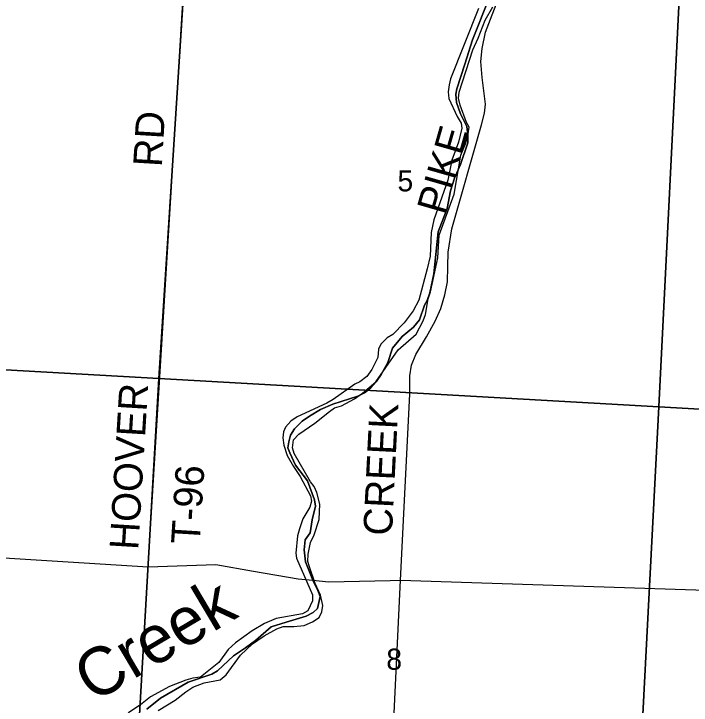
# Model space of a CAD drawing. Extents: x 1643459 to 2064572, y 425441 to 780708.
# Drawn here: x 1846272 to 1853344, y 626429 to 633650 of the extents above; entities that cross this region are included whole.
import ezdxf

# ---------------------------------------------------------------- set-up
doc = ezdxf.new("R2010")
doc.units = 0
for name, color, linetype in [('GM_X_Adjacent_County', 7, 'Continuous'), ('GM_X_City_Street', 7, 'Continuous'), ('GM_X_Major_River', 7, 'Continuous'), ('GM_X_Major_River_Text', 7, 'Continuous'), ('GM_X_Minor_Lake', 7, 'Continuous'), ('GM_X_Section_Text', 7, 'Continuous'), ('GM_X_State_Route', 7, 'Continuous'), ('GM_X_State_Shield', 7, 'Continuous'), ('GM_X_Unincorporated_Text', 7, 'Continuous'), ('RD_X_Text', 7, 'Continuous')]:
    doc.layers.add(name, color=color, linetype=linetype)

msp = doc.modelspace()

# ---------------------------------------------------------------- linework, layer by layer
at = {"layer": 'GM_X_City_Street'}
for points in [[(1851244.4, 633845), (1851059.7, 633378.2), (1850982.3, 633125.7), (1850898.9, 632867.1), (1850888.6, 632811), (1850892.2, 632722.7), (1850935.8, 632604.1), (1851001.5, 632473.4), (1851013.1, 632385), (1851010.7, 632302.8), (1850935.5, 632074.3), (1850874.6, 631932.1), (1850831.9, 631799.8), (1850795, 631615.4), (1850703.6, 631372.9), (1850655.5, 630933.7), (1850614.4, 630735.2), (1850588, 630657), (1850559.7, 630607), (1850506.8, 630454.7), (1850446.3, 630378.7), (1850327.5, 630278.9), (1850224.6, 630156.9), (1850175.8, 630008.6), (1850107, 629882.5), (1850054.5, 629806.5), (1849998, 629744.5), (1849931.6, 629692.6), (1849863.2, 629654.8), (1849601.9, 629571.6), (1849473.2, 629516), (1849358.6, 629446.2), (1849284.1, 629394.4), (1849201.5, 629316.5), (1849159, 629250.4), (1849142.7, 629180.3), (1849134.4, 629118.1), (1849154.2, 629065.8), (1849213.8, 628937.1), (1849337.5, 628772.1), (1849412.8, 628575.1), (1849420.6, 628506.8), (1849385.8, 628364.5), (1849367.1, 628228.1), (1849313.6, 628156.1), (1849302.7, 628052.1), (1849317.9, 627926.5), (1849343.9, 627855), (1849393.5, 627734.5), (1849447.8, 627627.6), (1849469.5, 627562.6), (1849443.9, 627437.1), (1849395.9, 627395.9), (1849324.4, 627356.9), (1849116.5, 627296.2), (1848960.5, 627246.4), (1848796.2, 627102.7), (1848689.5, 627028.9), (1848566.7, 626943.2), (1848397.5, 626787.4), (1848339.1, 626753.5), (1848094, 626670.3), (1847804.2, 626501), (1847659.2, 626387.2)], [(1847659.2, 626387.2), (1847804.2, 626501), (1848094, 626670.3), (1848339.1, 626753.5), (1848397.5, 626787.4), (1848566.7, 626943.2), (1848689.5, 627028.9), (1848796.2, 627102.7), (1848960.5, 627246.4), (1849116.5, 627296.2), (1849324.4, 627356.9), (1849395.9, 627395.9), (1849443.9, 627437.1), (1849469.5, 627562.6), (1849447.8, 627627.6), (1849393.5, 627734.5), (1849343.9, 627855), (1849317.9, 627926.5), (1849302.7, 628052.1), (1849313.6, 628156.1), (1849367.1, 628228.1), (1849385.8, 628364.5), (1849420.6, 628506.8), (1849412.8, 628575.1), (1849337.5, 628772.1), (1849213.8, 628937.1), (1849154.2, 629065.8), (1849134.4, 629118.1), (1849142.7, 629180.3), (1849159, 629250.4), (1849201.5, 629316.5), (1849284.1, 629394.4), (1849358.6, 629446.2), (1849473.2, 629516), (1849601.9, 629571.6), (1849863.2, 629654.8), (1849931.6, 629692.6), (1849998, 629744.5), (1850054.5, 629806.5), (1850107, 629882.5), (1850175.8, 630008.6), (1850224.6, 630156.9), (1850327.5, 630278.9), (1850446.3, 630378.7), (1850506.8, 630454.7), (1850559.7, 630607), (1850588, 630657), (1850614.4, 630735.2), (1850655.5, 630933.7), (1850703.6, 631372.9), (1850795, 631615.4), (1850831.9, 631799.8), (1850874.6, 631932.1), (1850935.5, 632074.3), (1851010.7, 632302.8), (1851013.1, 632385), (1851001.5, 632473.4), (1850935.8, 632604.1), (1850892.2, 632722.7), (1850888.6, 632811), (1850898.9, 632867.1), (1850982.3, 633125.7), (1851059.7, 633378.2), (1851244.4, 633845)]]:
    msp.add_lwpolyline(points, dxfattribs=at)
at = {"layer": 'GM_X_Major_River_Text'}
msp.add_lwpolyline([(1847676, 627872.3), (1848074.3, 634398.1), (1848078.8, 634668.7), (1848080.7, 634713.8)], dxfattribs=at)
at = {"layer": 'GM_X_Minor_Lake'}
for points in [[(1850309.9, 627733.8), (1850406.5, 629676.3), (1850406.1, 629868.9), (1850423.9, 629981.2), (1850469.8, 630091.7), (1850581.6, 630276.5), (1850669.5, 630439.2), (1850729.3, 630571.7), (1850773.1, 630714.2), (1850800.9, 630850.7), (1850802.6, 631009.2), (1850808.2, 631161.6), (1850843.8, 631402.4), (1851154.2, 632490.4), (1851186, 632612.9), (1851195.8, 632705.2), (1851161.1, 632983.9), (1851146.7, 633150.4), (1851160.5, 633286.9), (1851196.2, 633457.4), (1851472.9, 634175.8), (1851477.1, 634190.3)], [(1850078.4, 622913.3), (1850309.9, 627733.8)]]:
    msp.add_lwpolyline(points, dxfattribs=at)
at = {"layer": 'GM_X_State_Route'}
for points in [[(1844261, 634632.6), (1848078.1, 634400.3), (1847786.3, 629841.4), (1843965.1, 630055.8)], [(1848078.1, 634400.3), (1849441.8, 634315.8), (1853230.9, 634081.6), (1853005.1, 629546.4), (1847786.3, 629841.4)], [(1853230.9, 634081.6), (1854770.6, 634004.2), (1858935.8, 633790.3), (1858675.9, 629221.2), (1853005.1, 629546.4)], [(1843965.1, 630055.8), (1847786.3, 629841.4), (1847476.4, 624450.7), (1843583.4, 624695.4), (1843917.7, 629340)], [(1847786.3, 629841.4), (1853005.1, 629546.4), (1852725, 624119.4), (1847476.4, 624450.7)], [(1853005.1, 629546.4), (1858675.9, 629221.2), (1858381.6, 623760.3), (1852725, 624119.4)]]:
    msp.add_lwpolyline(points, close=True, dxfattribs=at)
at = {"layer": 'GM_X_Unincorporated_Text'}
for points in [[(1850698, 631101.3), (1850713.1, 631338), (1850869.6, 631766.8), (1850937.6, 632171.9), (1850988.3, 632292.1), (1851012.8, 632376.3), (1851025.2, 632464.5), (1850999.3, 632514.8), (1850931.9, 632695.7), (1850914.2, 632770), (1850920.5, 632832.2), (1851064.9, 633275.1), (1851121.6, 633395.2), (1851192.7, 633583.6), (1851273.6, 633723.7)], [(1851125, 633706.3), (1850832.8, 632971.1), (1850818.5, 632908.9), (1850808.1, 632836.7), (1850813.8, 632766.5), (1850899.3, 632577.4), (1850941.1, 632507), (1850948.9, 632454.8), (1850916.1, 632310.5), (1850845.1, 632122.1), (1850804, 631913.6), (1850655.7, 631496.8), (1850631, 631364.5), (1850617.9, 631119.7), (1850589.2, 630985.4), (1850499.4, 630658.7), (1850442.7, 630548.5), (1850345.8, 630422.5), (1850228.9, 630300.6), (1850170.6, 630266.8), (1850102.1, 630200.8), (1850079.7, 630146.8), (1850073.3, 630060.5), (1850010.6, 629934.3), (1849958.1, 629860.3), (1849883.6, 629804.4), (1849831.3, 629780.6), (1849607.8, 629621), (1849541.5, 629583.2), (1849229.8, 629442), (1849165.4, 629394.2), (1849108.9, 629332.2), (1849088.6, 629282.1), (1849080.3, 629219.9), (1849092, 629145.6), (1849127.6, 629035.1), (1849191.3, 628920.4), (1849263.1, 628817.8), (1849370.6, 628616.7), (1849378.3, 628558.4), (1849364, 628498.3), (1849291.2, 628374.2), (1849254.6, 628272), (1849232.2, 628195.8), (1849217.4, 628017.3), (1849223.2, 627965.1), (1849392, 627581), (1849391.7, 627518.8), (1849341.1, 627412.7), (1849284.8, 627382.8), (1849011.6, 627333.8), (1848889, 627282.2), (1848762.2, 627206.5), (1848585.1, 627078.8), (1848508.5, 627010.9), (1848411.6, 626874.9), (1848222.3, 626721.2), (1848140, 626709.5), (1848069.6, 626689.8), (1847896.8, 626622.3), (1847697.6, 626514.8)], [(1850473.7, 630305.6), (1850546.6, 630441.7), (1850569, 630509.9), (1850597.8, 630674.3), (1850622.2, 630746.4), (1850646.8, 630858.7), (1850698, 631101.3)], [(1847779.3, 626373.9), (1847956.3, 626479.5), (1848069.1, 626569.3), (1848139.5, 626615.2), (1848258.1, 626662.8), (1848426.8, 626694.2), (1848489.3, 626744.1), (1848638.7, 626952.2), (1848763.6, 627068), (1848886.4, 627153.8), (1849017.2, 627225.5), (1849085.5, 627251.2), (1849195.9, 627250.8), (1849304.3, 627262.3), (1849390.7, 627300.1), (1849459.2, 627345.9), (1849489.5, 627404), (1849499.9, 627468.2), (1849472.3, 627578.7), (1849418.6, 627699.3), (1849359.2, 627874.2), (1849343.4, 627930.4), (1849343.7, 628004.7), (1849368.4, 628127), (1849408.9, 628209.1), (1849459.8, 628369.4), (1849468.5, 628527.9), (1849436.9, 628650.5), (1849409.1, 628712.8), (1849371.2, 628763.1), (1849198, 629058.9), (1849182.2, 629115.2), (1849192.6, 629199.4), (1849249, 629259.3), (1849414.1, 629373), (1849567.2, 629496.8), (1849621.5, 629532.7), (1849691.8, 629554.4), (1849830.6, 629628.1), (1849913.1, 629685.9), (1850052.1, 629807.7), (1850284.4, 630139.8), (1850473.7, 630305.6)], [(1847697.6, 626514.8), (1847592.9, 626430.9), (1847474.1, 626353.2), (1847260.6, 626157.4), (1847101.1, 625961.5), (1847056.6, 625873.4), (1847048.3, 625819.2)]]:
    msp.add_lwpolyline(points, dxfattribs=at)
at = {"layer": 'RD_X_Text'}
for points in [[(1843820.4, 627990.4), (1843835.3, 627991.8), (1844086, 628014.7), (1844719.7, 628058.1), (1847676, 627872.3), (1848380, 627898.4), (1848773.4, 627829.2)], [(1848773.4, 627829.2), (1849242.1, 627746.7), (1849393.5, 627734.5), (1849562.6, 627716.4), (1850199.6, 627731.2)], [(1850199.6, 627731.2), (1850309.9, 627733.8), (1854667.8, 627593.4), (1854768.2, 627820.1), (1855603.7, 627651.2), (1855616.8, 627648.6)]]:
    msp.add_lwpolyline(points, dxfattribs=at)

# ---------------------------------------------------------------- texts
at = {"layer": 'GM_X_Adjacent_County'}
for s, p in [('5', (1850277.6, 631795)), ('8', (1850161, 626798.3))]:
    msp.add_text(s, height=221, rotation=0.00001, dxfattribs=at).set_placement(p)
at = {"layer": 'GM_X_Major_River'}
for s, rotation, p in [('RD', 86.51678, (1847816.9, 632045.5)), ('HOOVER', 86.53677, (1847570.4, 628045.9)), ('T-96', 86.46826, (1848212.3, 628103.5))]:
    msp.add_text(s, height=300, rotation=rotation, dxfattribs=at).set_placement(p)
at = {"layer": 'GM_X_Section_Text'}
for s, rotation, p in [('PIKE', 74.0126, (1850764.7, 631542.9)), ('CREEK', 87.1679, (1850219, 628194.2))]:
    msp.add_text(s, height=300, rotation=rotation, dxfattribs=at).set_placement(p)
at = {"layer": 'GM_X_State_Shield'}
msp.add_text('Creek', height=500.01, rotation=30.68825, dxfattribs=at).set_placement((1847099, 626446.2))

doc.saveas('drawing.dxf')
